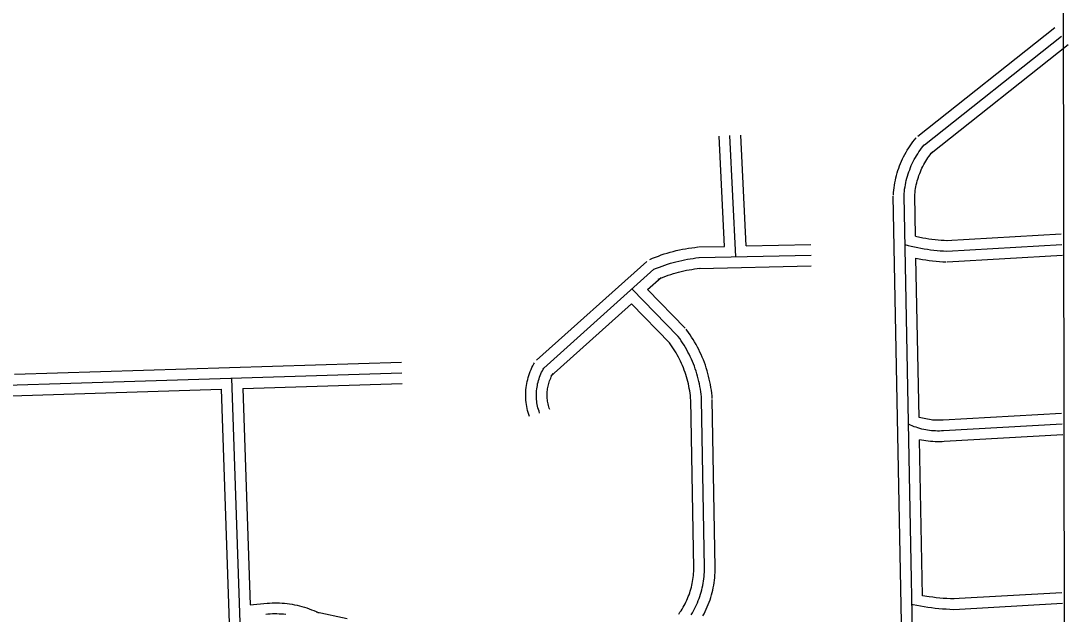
# Model space of a CAD drawing. Extents: x 3313442 to 3351311, y 721974 to 747360.
# Drawn here: x 3347612 to 3349075, y 728448 to 729276 of the extents above; entities that cross this region are included whole.
import ezdxf

# ---------------------------------------------------------------- set-up
doc = ezdxf.new("R2010")
doc.units = 0
doc.layers.add('V-GRID-FRAM', color=7, linetype='Continuous')
doc.layers.add('V-ROAD-CNTR', color=7, linetype='Continuous')

msp = doc.modelspace()

# ---------------------------------------------------------------- linework, layer by layer
at = {"layer": 'V-GRID-FRAM'}
msp.add_lwpolyline([(3317558.4, 745536.3), (3349037, 745582.1), (3349071.4, 727396.8), (3317576.9, 727351), (3317558.4, 745536.3)], dxfattribs=at)
at = {"layer": 'V-ROAD-CNTR'}
for points in [[(3348864.7, 729115.3), (3349056.1, 729267.1)], [(3348874, 729103.5), (3349065.4, 729255.3)], [(3348883.3, 729091.8), (3349074.8, 729243.6)], [(3348594.9, 728961.6), (3348587.5, 729115.6)], [(3348610.6, 728947), (3348602.5, 729116.3)], [(3348624.9, 728962.3), (3348617.5, 729117)], [(3348830.7, 729033.3), (3348830.9, 729036.6), (3348831.2, 729040.1), (3348831.7, 729043.5), (3348832.2, 729047), (3348832.8, 729050.5), (3348833.5, 729053.9), (3348834.2, 729057.3), (3348835.1, 729060.7), (3348836.1, 729064.1), (3348837.1, 729067.4), (3348838.2, 729070.7), (3348839.4, 729074), (3348840.7, 729077.3), (3348842.1, 729080.5), (3348843.6, 729083.7), (3348845.1, 729086.8), (3348846.7, 729089.9), (3348848.4, 729093), (3348850.2, 729096), (3348852.1, 729099), (3348854, 729101.9), (3348856, 729104.8), (3348858.1, 729107.6), (3348860.2, 729110.4), (3348862.4, 729113), (3348862.6, 729113.2)], [(3348845.6, 729032.2), (3348845.8, 729035.3), (3348846.1, 729038.4), (3348846.5, 729041.5), (3348847, 729044.6), (3348847.5, 729047.7), (3348848.1, 729050.7), (3348848.8, 729053.8), (3348849.6, 729056.8), (3348850.4, 729059.8), (3348851.4, 729062.8), (3348852.4, 729065.7), (3348853.5, 729068.7), (3348854.6, 729071.6), (3348855.8, 729074.4), (3348857.1, 729077.3), (3348858.5, 729080.1), (3348859.9, 729082.8), (3348861.5, 729085.6), (3348863, 729088.2), (3348864.7, 729090.9), (3348866.4, 729093.5), (3348868.2, 729096), (3348870, 729098.6), (3348872, 729101), (3348873.9, 729103.4), (3348874, 729103.5)], [(3348860.6, 729031.2), (3348860.8, 729034.1), (3348861.1, 729036.8), (3348861.4, 729039.5), (3348861.8, 729042.2), (3348862.3, 729044.9), (3348862.8, 729047.6), (3348863.4, 729050.3), (3348864.1, 729052.9), (3348864.8, 729055.5), (3348865.6, 729058.1), (3348866.5, 729060.7), (3348867.5, 729063.3), (3348868.5, 729065.8), (3348869.5, 729068.4), (3348870.7, 729070.8), (3348871.9, 729073.3), (3348873.2, 729075.7), (3348874.5, 729078.1), (3348875.9, 729080.5), (3348877.3, 729082.8), (3348878.8, 729085.1), (3348880.4, 729087.3), (3348882, 729089.5), (3348883.7, 729091.7), (3348885.5, 729093.8), (3348885.5, 729093.8)], [(3348851.9, 727935.9), (3348830.6, 729031.9)], [(3348866.9, 727936.2), (3348845.6, 729032.2)], [(3348861.7, 728975.7), (3348860.6, 729032.5)], [(3348861.7, 728975.7), (3348871.9, 728973.7), (3348876.1, 728973), (3348880.3, 728972.3), (3348884.6, 728971.7), (3348888.9, 728971.2), (3348893.1, 728970.7), (3348897.4, 728970.4), (3348901.7, 728970.1), (3348906, 728969.9)], [(3348904.4, 728969.9), (3349065.1, 728979.2)], [(3348490.4, 728943.3), (3348494.3, 728944.9), (3348498.3, 728946.6), (3348502.4, 728948.1), (3348506.5, 728949.6), (3348510.7, 728951), (3348514.9, 728952.3), (3348519, 728953.5), (3348523.3, 728954.6), (3348527.5, 728955.7), (3348531.8, 728956.7), (3348536, 728957.5), (3348540.3, 728958.3), (3348544.6, 728959.1), (3348549, 728959.7), (3348553.3, 728960.2), (3348557.6, 728960.7), (3348558.1, 728960.8)], [(3348559.2, 728960.8), (3348594.9, 728961.6)], [(3348624.9, 728962.3), (3348715.4, 728964.4)], [(3348846.9, 728964), (3348851.4, 728962.9), (3348855.8, 728961.8), (3348860.2, 728960.8), (3348864.7, 728959.8), (3348869.2, 728958.9), (3348873.7, 728958.2), (3348878.2, 728957.5), (3348882.7, 728956.8), (3348887.2, 728956.3), (3348891.7, 728955.8), (3348896.3, 728955.4), (3348900.8, 728955.1), (3348905.2, 728954.9)], [(3348905.2, 728954.9), (3349066, 728964.2)], [(3348332.3, 728802.6), (3348486.2, 728940.6)], [(3348496.2, 728929.5), (3348500, 728931.1), (3348503.8, 728932.6), (3348507.6, 728934), (3348511.4, 728935.4), (3348515.3, 728936.7), (3348519.2, 728937.9), (3348523.1, 728939), (3348527, 728940.1), (3348531, 728941.1), (3348535, 728942), (3348538.9, 728942.8), (3348543, 728943.6), (3348547, 728944.2), (3348551, 728944.8), (3348555, 728945.4), (3348559.1, 728945.8), (3348559.5, 728945.8)], [(3348559.5, 728945.8), (3348715.8, 728949.4)], [(3348862.3, 728944.9), (3348871.2, 728943.4), (3348876, 728942.6), (3348880.7, 728941.9), (3348885.5, 728941.4), (3348890.3, 728940.9), (3348895.1, 728940.5), (3348899.9, 728940.1), (3348904.5, 728939.9)], [(3348866.6, 728722.7), (3348862.3, 728944.9)], [(3348906.1, 728939.9), (3349066.8, 728949.2)], [(3348342.4, 728791.4), (3348496.2, 728929.5)], [(3348502.1, 728915.7), (3348505.7, 728917.2), (3348509.2, 728918.6), (3348512.8, 728919.9), (3348516.3, 728921.2), (3348519.9, 728922.4), (3348523.5, 728923.5), (3348527.2, 728924.6), (3348530.8, 728925.6), (3348534.5, 728926.5), (3348538.2, 728927.3), (3348541.9, 728928.1), (3348545.6, 728928.8), (3348549.3, 728929.4), (3348553, 728930), (3348556.8, 728930.5), (3348560.6, 728930.9), (3348561, 728930.9)], [(3348559.9, 728930.8), (3348716.1, 728934.4)], [(3348487.4, 728901.4), (3348506.3, 728918.3)], [(3348529.2, 728836.8), (3348465.9, 728902)], [(3348540, 728847.3), (3348487.4, 728901.4)], [(3348352.4, 728780.3), (3348465, 728881.3)], [(3348518.5, 728826.3), (3348465, 728881.3)], [(3348577.7, 728748.9), (3348577.4, 728752.7), (3348577, 728756.6), (3348576.5, 728760.6), (3348575.9, 728764.5), (3348575.2, 728768.5), (3348574.5, 728772.4), (3348573.6, 728776.3), (3348572.7, 728780.2), (3348571.7, 728784), (3348570.6, 728787.9), (3348569.4, 728791.7), (3348568.1, 728795.5), (3348566.8, 728799.2), (3348565.4, 728802.9), (3348563.8, 728806.6), (3348562.3, 728810.3), (3348560.6, 728813.9), (3348558.8, 728817.5), (3348557, 728821), (3348555.1, 728824.5), (3348553.1, 728828), (3348551.1, 728831.4), (3348548.9, 728834.8), (3348546.7, 728838.1), (3348544.5, 728841.4), (3348542.2, 728844.6), (3348541.2, 728845.8)], [(3348547.8, 728746.4), (3348547.5, 728749.9), (3348547.2, 728753.2), (3348546.8, 728756.5), (3348546.3, 728759.8), (3348545.7, 728763.1), (3348545.1, 728766.4), (3348544.4, 728769.6), (3348543.6, 728772.9), (3348542.7, 728776.1), (3348541.8, 728779.3), (3348540.8, 728782.5), (3348539.8, 728785.6), (3348538.6, 728788.8), (3348537.5, 728791.9), (3348536.2, 728795), (3348534.9, 728798), (3348533.5, 728801.1), (3348532, 728804.1), (3348530.5, 728807), (3348528.9, 728809.9), (3348527.2, 728812.8), (3348525.5, 728815.7), (3348523.7, 728818.5), (3348521.9, 728821.3), (3348520, 728824), (3348518, 728826.8), (3348517.2, 728827.8)], [(3348562.8, 728747.6), (3348562.5, 728751.3), (3348562.1, 728754.9), (3348561.6, 728758.6), (3348561.1, 728762.2), (3348560.5, 728765.8), (3348559.8, 728769.4), (3348559, 728773), (3348558.1, 728776.5), (3348557.2, 728780.1), (3348556.2, 728783.6), (3348555.1, 728787.1), (3348554, 728790.5), (3348552.7, 728794), (3348551.4, 728797.4), (3348550, 728800.8), (3348548.6, 728804.2), (3348547, 728807.5), (3348545.4, 728810.8), (3348543.7, 728814), (3348542, 728817.2), (3348540.2, 728820.4), (3348538.3, 728823.6), (3348536.3, 728826.7), (3348534.3, 728829.7), (3348532.2, 728832.7), (3348530.1, 728835.7), (3348529.2, 728836.8)], [(3347603, 728783), (3348143.7, 728800)], [(3348322.3, 728724), (3348321.4, 728726.6), (3348320.5, 728729.4), (3348319.8, 728732.2), (3348319.1, 728735.1), (3348318.6, 728737.9), (3348318.1, 728740.8), (3348317.7, 728743.7), (3348317.4, 728746.6), (3348317.2, 728749.6), (3348317.1, 728752.5), (3348317.1, 728755.4), (3348317.2, 728758.3), (3348317.4, 728761.3), (3348317.7, 728764.2), (3348318.1, 728767.1), (3348318.6, 728770), (3348319.2, 728772.8), (3348319.9, 728775.7), (3348320.6, 728778.5), (3348321.5, 728781.3), (3348322.4, 728784.1), (3348323.5, 728786.8), (3348324.6, 728789.5), (3348325.8, 728792.2), (3348327.1, 728794.8), (3348328.5, 728797.4), (3348329.4, 728798.9)], [(3347129, 728753.1), (3348144.1, 728785)], [(3348336.5, 728728.8), (3348335.7, 728731.2), (3348335, 728733.5), (3348334.3, 728735.8), (3348333.8, 728738.2), (3348333.3, 728740.6), (3348332.9, 728743), (3348332.6, 728745.4), (3348332.4, 728747.8), (3348332.2, 728750.3), (3348332.1, 728752.7), (3348332.1, 728755.1), (3348332.2, 728757.6), (3348332.4, 728760), (3348332.6, 728762.4), (3348333, 728764.9), (3348333.4, 728767.3), (3348333.8, 728769.6), (3348334.4, 728772), (3348335, 728774.4), (3348335.7, 728776.7), (3348336.5, 728779), (3348337.4, 728781.3), (3348338.3, 728783.5), (3348339.4, 728785.7), (3348340.4, 728787.9), (3348341.6, 728790.1), (3348342.4, 728791.4)], [(3348350.7, 728733.7), (3348350, 728735.7), (3348349.4, 728737.6), (3348348.9, 728739.5), (3348348.5, 728741.4), (3348348.1, 728743.3), (3348347.8, 728745.2), (3348347.5, 728747.1), (3348347.3, 728749.1), (3348347.2, 728751), (3348347.1, 728752.9), (3348347.1, 728754.9), (3348347.2, 728756.8), (3348347.3, 728758.8), (3348347.5, 728760.7), (3348347.8, 728762.6), (3348348.1, 728764.5), (3348348.5, 728766.4), (3348348.9, 728768.3), (3348349.5, 728770.2), (3348350, 728772.1), (3348350.6, 728773.9), (3348351.3, 728775.7), (3348352.1, 728777.5), (3348352.9, 728779.3), (3348353.8, 728781), (3348354.7, 728782.8), (3348355.4, 728784)], [(3347906.3, 728777.5), (3347921.9, 728313.2), (3347924, 728190.7)], [(3347921.8, 728763), (3348144.6, 728770)], [(3347129.5, 728738.1), (3347891.8, 728762)], [(3347891.8, 728762), (3347906.9, 728312.8), (3347909, 728190.5)], [(3347921.8, 728763), (3347932, 728460.8)], [(3348551.9, 728512.1), (3348547.8, 728747.4)], [(3348566.9, 728512.4), (3348562.8, 728747.6)], [(3348581.9, 728512.7), (3348577.8, 728747.9)], [(3348900, 728718.9), (3348897.5, 728718.7), (3348895.1, 728718.6), (3348892.7, 728718.6), (3348890.4, 728718.7), (3348888, 728718.8), (3348885.6, 728719), (3348883.3, 728719.3), (3348881, 728719.6), (3348878.6, 728720), (3348876.3, 728720.5), (3348866.6, 728722.7)], [(3349065.6, 728728.2), (3348900.1, 728718.9)], [(3348900.9, 728703.9), (3348898.1, 728703.7), (3348895.3, 728703.6), (3348892.6, 728703.6), (3348889.8, 728703.7), (3348887, 728703.8), (3348884.2, 728704.1), (3348881.4, 728704.4), (3348878.6, 728704.8), (3348875.9, 728705.3), (3348873.2, 728705.8), (3348870.4, 728706.4), (3348867.7, 728707.1), (3348865, 728707.9), (3348862.4, 728708.8), (3348859.8, 728709.7), (3348857.2, 728710.7), (3348854.6, 728711.8), (3348852, 728713), (3348851.8, 728713.1)], [(3349066.5, 728713.2), (3348900.9, 728703.9)], [(3348901.8, 728688.9), (3348898.8, 728688.7), (3348895.6, 728688.6), (3348892.4, 728688.6), (3348889.2, 728688.7), (3348885.9, 728688.9), (3348882.7, 728689.2), (3348879.5, 728689.5), (3348876.3, 728690), (3348867.3, 728691.5)], [(3348871.5, 728473.4), (3348867.3, 728691.5)], [(3349067.3, 728698.2), (3348901.8, 728688.9)], [(3348530.9, 728448), (3348532.6, 728450.4), (3348534.1, 728452.7), (3348535.6, 728455), (3348537, 728457.4), (3348538.4, 728459.8), (3348539.7, 728462.2), (3348540.9, 728464.7), (3348542.1, 728467.2), (3348543.2, 728469.7), (3348544.3, 728472.3), (3348545.3, 728474.8), (3348546.2, 728477.4), (3348547, 728480.1), (3348547.8, 728482.7), (3348548.5, 728485.4), (3348549.2, 728488.1), (3348549.8, 728490.8), (3348550.3, 728493.5), (3348550.7, 728496.2), (3348551.1, 728498.9), (3348551.4, 728501.7), (3348551.6, 728504.4), (3348551.8, 728507.2), (3348551.9, 728509.9), (3348551.9, 728512.5)], [(3348548.4, 728447.1), (3348550, 728449.8), (3348551.5, 728452.5), (3348553, 728455.3), (3348554.4, 728458.1), (3348555.8, 728461), (3348557, 728463.8), (3348558.2, 728466.7), (3348559.3, 728469.7), (3348560.4, 728472.6), (3348561.4, 728475.6), (3348562.2, 728478.6), (3348563.1, 728481.7), (3348563.8, 728484.7), (3348564.5, 728487.8), (3348565, 728490.9), (3348565.5, 728494), (3348566, 728497.1), (3348566.3, 728500.2), (3348566.6, 728503.4), (3348566.8, 728506.5), (3348566.9, 728509.6), (3348566.9, 728512.4)], [(3348564.7, 728445.3), (3348566.3, 728448.4), (3348567.9, 728451.5), (3348569.4, 728454.7), (3348570.8, 728458), (3348572.2, 728461.2), (3348573.4, 728464.5), (3348574.6, 728467.8), (3348575.7, 728471.2), (3348576.7, 728474.6), (3348577.6, 728478), (3348578.4, 728481.4), (3348579.2, 728484.8), (3348579.8, 728488.3), (3348580.4, 728491.8), (3348580.9, 728495.3), (3348581.2, 728498.8), (3348581.5, 728502.3), (3348581.7, 728505.8), (3348581.9, 728509.3), (3348581.9, 728512.3)], [(3348915.5, 728469.1), (3348910.5, 728469.3), (3348905.5, 728469.6), (3348900.5, 728469.9), (3348895.6, 728470.3), (3348890.6, 728470.8), (3348885.7, 728471.4), (3348880.8, 728472), (3348871.5, 728473.4)], [(3349066.1, 728477.6), (3348914.1, 728469.1)], [(3347932, 728460.8), (3347955.8, 728463.1), (3347959.3, 728463.4), (3347962.8, 728463.6), (3347966.3, 728463.6), (3347969.8, 728463.6), (3347973.3, 728463.5), (3347976.8, 728463.3), (3347980.4, 728463), (3347983.9, 728462.7), (3347987.3, 728462.2), (3347990.8, 728461.7), (3347994.3, 728461), (3347997.7, 728460.3), (3348001.1, 728459.5), (3348004.5, 728458.6), (3348007.9, 728457.6), (3348011.3, 728456.5), (3348014.6, 728455.4), (3348017.9, 728454.1), (3348021.2, 728452.8), (3348024.4, 728451.4), (3348027.5, 728449.9), (3348027.9, 728449.7)], [(3348915, 728454.1), (3348909.8, 728454.3), (3348904.6, 728454.6), (3348899.4, 728455), (3348894.2, 728455.4), (3348889, 728455.9), (3348883.9, 728456.5), (3348878.7, 728457.2), (3348873.6, 728457.9), (3348868.4, 728458.8), (3348863.3, 728459.7), (3348858.2, 728460.7), (3348856.7, 728461)], [(3349066.9, 728462.6), (3348915, 728454.1)], [(3347953.9, 728447.9), (3347957, 728448.2), (3347960.2, 728448.4), (3347963.3, 728448.6), (3347966.4, 728448.6), (3347969.6, 728448.6), (3347972.7, 728448.5), (3347975.8, 728448.4), (3347979, 728448.1), (3347982.1, 728447.8)], [(3348024.4, 728450.9), (3348067.6, 728441.9)]]:
    msp.add_lwpolyline(points, dxfattribs=at)

doc.saveas('drawing.dxf')
